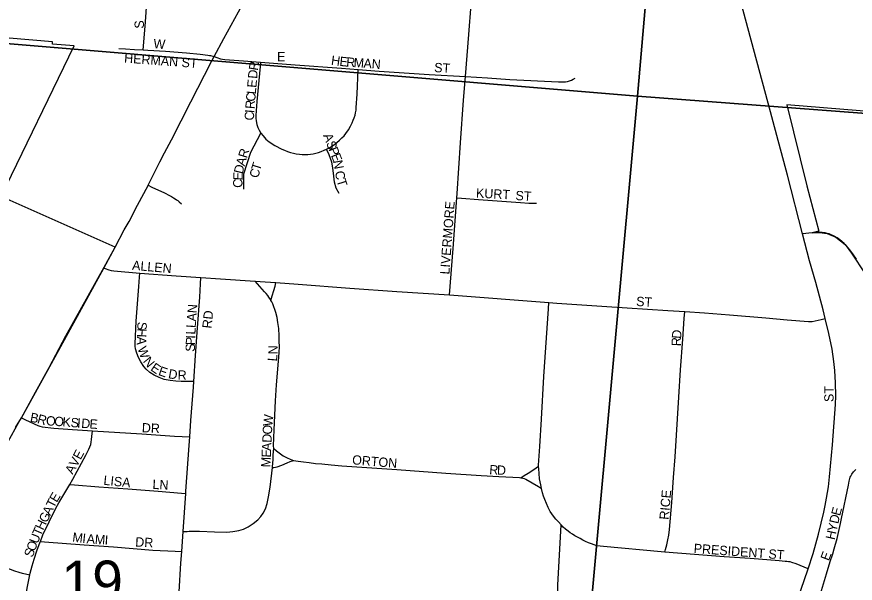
# Model space of a CAD drawing. Extents: x 1410790 to 1770854, y 448063 to 770588.
# Drawn here: x 1575504 to 1579997, y 654692 to 657729 of the extents above; entities that cross this region are included whole.
import ezdxf

# ---------------------------------------------------------------- set-up
doc = ezdxf.new("R2010")
doc.units = 0
for name, color, linetype in [('GM_X_City_Street', 7, 'Continuous'), ('GM_X_City_Street_Text', 7, 'Continuous'), ('GM_X_Corporation', 7, 'Continuous'), ('GM_X_County_Road', 7, 'Continuous'), ('GM_X_Section', 7, 'Continuous'), ('GM_X_Section_Text', 7, 'Continuous'), ('GM_X_US_Route', 7, 'Continuous')]:
    doc.layers.add(name, color=color, linetype=linetype)

msp = doc.modelspace()

# ---------------------------------------------------------------- linework, layer by layer
at = {"layer": 'GM_X_City_Street'}
for points in [[(1579713.9, 656565.9), (1579634.5, 656880), (1579577.5, 657092.8), (1579530.4, 657266.1), (1579408.4, 657716.3), (1579336.8, 657983.8), (1579292.1, 658157.5), (1579248.6, 658318.9), (1579199.4, 658495.3), (1579124.3, 658790.4)], [(1576181.6, 657551.5), (1576183, 657570.9), (1576192.8, 657702.2), (1576205, 657858.8), (1576210.9, 657933.7), (1576220.8, 658046.8), (1576237.9, 658242.7), (1576243, 658300.7)], [(1577907.7, 657408.6), (1577926.3, 657633.4), (1577939.7, 657794.4)], [(1576050.5, 657558.6), (1576086.8, 657557.2), (1576134.4, 657554.4), (1576181.6, 657551.5)], [(1576181.6, 657551.5), (1576206.3, 657550.1), (1576301.2, 657544.4), (1576413.1, 657535.4), (1576486.3, 657527.7), (1576527.3, 657523.4), (1576537.3, 657522.1), (1576542.3, 657521.1), (1576554.4, 657517.8), (1576561.6, 657515.3)], [(1576561.6, 657515.3), (1576576, 657509.9), (1576596.4, 657503.8), (1576606, 657501.5), (1576618, 657500), (1576718.5, 657492.2), (1576809.8, 657485.1)], [(1576809.8, 657485.1), (1576807.7, 657461.6), (1576791.2, 657275.4), (1576785.2, 657198.9), (1576784.7, 657185.6), (1576786.3, 657171.5), (1576790.8, 657151.3), (1576796.4, 657135.6), (1576803.7, 657120.3), (1576812.1, 657105.8)], [(1576809.8, 657485.1), (1576995.1, 657470.7), (1577244.3, 657452.6), (1577333.3, 657446.1)], [(1577164.5, 657019.6), (1577181.2, 657028.6), (1577196, 657037.3), (1577207.9, 657045.5), (1577219.9, 657054.6), (1577234, 657066.9), (1577246.3, 657079.3), (1577257.7, 657091.4), (1577268.1, 657103.8), (1577281, 657122.8), (1577291.7, 657141.9), (1577301, 657160.5), (1577307.4, 657175.1), (1577312.3, 657187.9), (1577316.6, 657200.8), (1577319.2, 657213.2), (1577321.9, 657227.9), (1577323.5, 657242.4), (1577328.4, 657313.3), (1577333.3, 657446.1)], [(1577333.3, 657446.1), (1577446.5, 657437.9), (1577580.3, 657428.1), (1577714.2, 657419.5), (1577907.7, 657408.6)], [(1577862, 656758.1), (1577863.8, 656782.1), (1577881.9, 657053.2), (1577898.5, 657281.3), (1577907.7, 657408.6)], [(1577907.7, 657408.6), (1578026.7, 657401.1), (1578145.8, 657392.6), (1578406.5, 657380), (1578420.1, 657379.8), (1578432.3, 657380.1), (1578444.1, 657380.9), (1578455.1, 657382.8), (1578466.5, 657385.7), (1578476, 657389), (1578485.6, 657393.8), (1578495.8, 657400.5)], [(1576719.9, 656804.4), (1576721.3, 656887.1), (1576757.9, 657003.7), (1576812.1, 657105.8)], [(1576812.1, 657105.8), (1576823.4, 657090.1), (1576838, 657072.9), (1576855.7, 657058.4), (1576886.3, 657039), (1576924.1, 657019.3), (1576938.4, 657013.2), (1576954.5, 657006.9), (1576970.4, 657001.9), (1576986, 656997.6), (1577001.8, 656994.2), (1577018.4, 656991.9), (1577033.2, 656990.4), (1577047.8, 656990.1), (1577063.4, 656990.4), (1577077.3, 656991.8), (1577092.1, 656994.2), (1577106.4, 656997.2), (1577121.1, 657001.5), (1577134.6, 657006), (1577150.6, 657013), (1577164.5, 657019.6)], [(1577230.9, 656782.2), (1577216, 656810.4), (1577206.6, 656842.6), (1577203.7, 656874.7), (1577198.2, 656919.7), (1577191.8, 656948.9), (1577177.5, 656989), (1577164.5, 657019.6)], [(1576207.8, 656825.7), (1576228.4, 656816), (1576295.9, 656784.6), (1576322, 656771.1), (1576333.5, 656764.7), (1576344.1, 656758.6), (1576352.8, 656753.5), (1576360.3, 656748.4), (1576367.5, 656743.4), (1576374.3, 656737.7), (1576386.6, 656725.9)], [(1577823.3, 656238.3), (1577841.9, 656487.1), (1577862, 656758.1)], [(1577862, 656758.1), (1577886.3, 656756.3), (1577978.4, 656749.6), (1578203.5, 656732.8), (1578248.1, 656730.1), (1578288.7, 656729.1)], [(1579836.8, 656111.9), (1579825.8, 656157.8), (1579785.9, 656303.5), (1579752.6, 656420.2), (1579713.9, 656565.9)], [(1575970.5, 656381.8), (1575977.7, 656379.1), (1575997, 656371.8), (1576009.6, 656368.9), (1576023.8, 656366.1), (1576162.6, 656355.2)], [(1576453, 655774), (1576428.2, 655774), (1576385.2, 655774), (1576355.7, 655774.7), (1576326.3, 655778), (1576294.3, 655785), (1576266.4, 655794.7), (1576239.8, 655807.6), (1576217.7, 655821.8), (1576197.7, 655838.8), (1576185.3, 655853.8), (1576168.5, 655878.1), (1576156.4, 655901.4), (1576146.9, 655926.2), (1576140.6, 655949.3), (1576138.4, 655963.6), (1576137.5, 655976), (1576143.8, 656096.5), (1576158.1, 656283.4), (1576161.2, 656333.2), (1576162.6, 656355.2)], [(1576162.6, 656355.2), (1576357.3, 656340), (1576490.5, 656331)], [(1576453, 655774), (1576461.8, 655913.4), (1576471.7, 656061.7), (1576485.1, 656226.5), (1576488.8, 656297.7), (1576490.5, 656331)], [(1576490.5, 656331), (1576595.8, 656324), (1576780.8, 656311.5)], [(1576780.8, 656311.5), (1576835.7, 656307.8), (1576892.8, 656303.5)], [(1576866.1, 656208.5), (1576863.2, 656214), (1576855.3, 656225.5), (1576848.4, 656234.7), (1576840.5, 656244.9), (1576831.4, 656255), (1576793.8, 656296.9), (1576780.8, 656311.5)], [(1576866.1, 656208.5), (1576873.2, 656233.6), (1576881.1, 656261.9), (1576887.7, 656285.4), (1576892.8, 656303.5)], [(1576892.8, 656303.5), (1577012.5, 656294.5), (1577288, 656274.4), (1577541.3, 656256), (1577823.3, 656238.3)], [(1576880.7, 655414.7), (1576880, 655428.1), (1576883.2, 655514.4), (1576890.2, 655670.6), (1576896.2, 655756.1), (1576906.5, 655882.1), (1576910.4, 655928.8), (1576911.1, 655961.5), (1576910.5, 655987.6), (1576910, 656017.5), (1576907.5, 656057), (1576903.7, 656090.7), (1576898.7, 656116.2), (1576892.1, 656142.8), (1576887.1, 656159.5), (1576882.1, 656174.5), (1576876.7, 656189.1), (1576871.3, 656200.3), (1576866.1, 656208.5)], [(1577823.3, 656238.3), (1578355.4, 656197)], [(1578300.4, 655318.9), (1578300.1, 655324.2), (1578306.5, 655425.6), (1578315.5, 655570.7), (1578328.7, 655800.8), (1578353.1, 656162.6), (1578355.4, 656197)], [(1578355.4, 656197), (1578398.3, 656193.7), (1578665.4, 656176.4), (1578992.5, 656155), (1579083.3, 656148.7)], [(1578976.9, 654858.3), (1578980.6, 654872.8), (1578986.8, 654896.9), (1578992.8, 654924.9), (1578997.8, 654950.5), (1579001.3, 654979.7), (1579013.5, 655124.8), (1579023, 655258.6), (1579031.7, 655369.2), (1579052.4, 655689.9), (1579061.6, 655835.7), (1579073.2, 656000.5), (1579080.7, 656110.7), (1579083.3, 656148.7)], [(1579083.3, 656148.7), (1579189.1, 656141.3), (1579322.9, 656130.7), (1579518.6, 656114.3), (1579631.9, 656104.8), (1579746.8, 656094.9), (1579766.1, 656096.1), (1579781.7, 656098.4), (1579798.7, 656101.6), (1579813.9, 656105.8), (1579836.8, 656111.9)], [(1579745.7, 654769.2), (1579771.5, 654850.6), (1579799.9, 654955.3), (1579828.3, 655073.5), (1579836, 655108.6), (1579844, 655147.4), (1579854, 655209.2), (1579860, 655261.5), (1579874.7, 655434.8), (1579891, 655650.7), (1579892.3, 655696.9), (1579891.3, 655766), (1579887.5, 655831.8), (1579882.3, 655880.9), (1579872.9, 655946.1), (1579856.5, 656030), (1579836.8, 656111.9)], [(1576431.4, 655476.1), (1576437.5, 655564), (1576451, 655743.5), (1576453, 655774)], [(1575528.9, 655579), (1575550.9, 655568.6), (1575617.5, 655537.1), (1575627.3, 655534.1), (1575639.6, 655531), (1575701.6, 655523.3), (1575803.2, 655516.1), (1575909, 655509.3)], [(1575788.2, 655221.4), (1575804.2, 655249.1), (1575874.6, 655379.1), (1575890.3, 655411.5), (1575895.5, 655423.3), (1575900.2, 655436.1), (1575903.1, 655448.9), (1575905.1, 655461.7), (1575906.4, 655478.1), (1575909, 655509.3)], [(1575909, 655509.3), (1576173.8, 655492.1), (1576349, 655480.1), (1576431.4, 655476.1)], [(1576409.8, 655173.6), (1576410.6, 655184.9), (1576428.1, 655430), (1576431.4, 655476.1)], [(1576873.5, 655311.8), (1576874, 655316.3), (1576877.3, 655355.3), (1576878.1, 655364.9), (1576878.6, 655381.1), (1576880.7, 655414.7)], [(1576880.7, 655414.7), (1576895.9, 655401.9), (1576916.6, 655385), (1576924.2, 655379.8), (1576932, 655375.2), (1576941.9, 655369.6), (1576953.1, 655364.3), (1576969.2, 655357.6), (1576986, 655350.6)], [(1576873.5, 655311.8), (1576881.7, 655312.6), (1576890.9, 655313.5), (1576899.5, 655315.6), (1576923.7, 655325), (1576952.6, 655336.6), (1576969.1, 655343.8), (1576986, 655350.6)], [(1576986, 655350.6), (1577012.2, 655346.8), (1577040.7, 655342.5), (1577070.1, 655338.6), (1577103.9, 655334.4), (1577138.9, 655331.5), (1577189.2, 655327), (1577246.6, 655322.2), (1577406.9, 655311.1), (1577541, 655301.1), (1577803.6, 655282.6), (1577993.1, 655269.4), (1578087.2, 655263.8), (1578162.1, 655260.4), (1578197.4, 655258.5), (1578205.8, 655257.6)], [(1576395.9, 654969.3), (1576417.6, 654970.1), (1576427.3, 654970.5), (1576482.5, 654970.7), (1576564.1, 654967.2), (1576629.6, 654966.1), (1576662.3, 654968.4), (1576694.6, 654974.2), (1576719.6, 654982.2), (1576743.1, 654993.7), (1576770.6, 655011.6), (1576796, 655032.4), (1576811.7, 655049.1), (1576824.7, 655067.9), (1576836.4, 655091.4), (1576845.9, 655119.3), (1576853.6, 655154.4), (1576861.1, 655206.2), (1576873.5, 655311.8)], [(1578205.8, 655257.6), (1578223, 655268.7), (1578244.6, 655282.6), (1578274.8, 655302.2), (1578300.4, 655318.9)], [(1578316.1, 655200.7), (1578312, 655218.6), (1578306, 655251.4), (1578302.6, 655279.9), (1578301, 655306), (1578300.4, 655318.9)], [(1579798.6, 654612.1), (1579807.8, 654632.2), (1579816.6, 654653.4), (1579843.7, 654742.5), (1579863.1, 654808), (1579876.4, 654849.9), (1579885, 654875.9), (1579900.3, 654932.5), (1579918, 655012.3), (1579923.2, 655038.1), (1579960.2, 655216.8), (1579964, 655238.6), (1579967.8, 655253.4), (1579970.8, 655260.7), (1579973.4, 655266.8), (1579979.4, 655276.4), (1579988.1, 655288.8), (1579994.2, 655295.9), (1580000.8, 655302.4)], [(1575630.2, 654915), (1575644.3, 654951.2), (1575677.5, 655020.6), (1575713.6, 655094), (1575730, 655122.4), (1575761.9, 655175.9), (1575788.2, 655221.4)], [(1575788.2, 655221.4), (1575813.2, 655219.4), (1575943.9, 655209.2), (1576098.2, 655197.4), (1576261.9, 655185.7), (1576386.5, 655175.5), (1576409.8, 655173.6)], [(1578205.8, 655257.6), (1578207.2, 655257.5), (1578215.7, 655255.8), (1578223.8, 655253.1), (1578232, 655249.2), (1578299.2, 655210.5), (1578316.1, 655200.7)], [(1576395.9, 654969.3), (1576409.8, 655173.6)], [(1578421.2, 655004.6), (1578406.1, 655020.3), (1578392.7, 655035.5), (1578380.3, 655052.3), (1578363.1, 655076.6), (1578351.6, 655098.3), (1578342.1, 655119.8), (1578333.8, 655140.2), (1578326.6, 655159.3), (1578321.5, 655177.3), (1578316.1, 655200.7)], [(1578426.8, 654543.5), (1578424.7, 654548.9), (1578420, 654561.2), (1578415.9, 654573.2), (1578412.8, 654584), (1578410, 654595.4), (1578407.4, 654609.5), (1578405.5, 654623.6), (1578403.9, 654640.7), (1578403.3, 654658.9), (1578404.2, 654680.7), (1578421.2, 655004.6)], [(1578976.9, 654858.3), (1578957.8, 654859.8), (1578648.1, 654888.1), (1578631.1, 654890), (1578613.1, 654893.1), (1578598.2, 654897.1), (1578583.1, 654902.4), (1578567.9, 654908.8), (1578552.4, 654915.9), (1578537.6, 654923), (1578522.3, 654931), (1578508.1, 654939.1), (1578495.2, 654946.9), (1578482.5, 654954.6), (1578470.1, 654962.5), (1578458.1, 654971.2), (1578445.2, 654981.3), (1578432.8, 654992.7), (1578421.2, 655004.6)], [(1576388.2, 654862.6), (1576394.2, 654943.3), (1576395.9, 654969.3)], [(1575153.8, 654925.2), (1575268.9, 654864.6), (1575343.6, 654823.3), (1575411.3, 654790.4), (1575440.1, 654778), (1575468.7, 654766.5), (1575491.2, 654758.4), (1575515.3, 654750.6), (1575533.4, 654745.6), (1575551.5, 654741.8), (1575573.3, 654737.2)], [(1575573.3, 654737.2), (1575574.9, 654745.3), (1575586.5, 654785.8), (1575597.5, 654821.2), (1575611.2, 654864.8), (1575629.8, 654914), (1575630.2, 654915)], [(1575630.2, 654915), (1575653, 654913.4), (1575865.8, 654898), (1576022.7, 654886.7), (1576233.6, 654869.7), (1576352.9, 654864.2), (1576388.2, 654862.6)], [(1576373.8, 654646.5), (1576383.5, 654799.7), (1576388.2, 654862.6)], [(1579745.7, 654769.2), (1579679.9, 654795.8), (1579657.3, 654803.7), (1579647.9, 654805.9), (1579639.5, 654807.2), (1579629.9, 654808.4), (1579621.3, 654809.2), (1579590.2, 654811.6), (1579434.9, 654823.8), (1579295.4, 654832.7), (1578976.9, 654858.3)], [(1579690.1, 654607.7), (1579743.7, 654762.9), (1579745.7, 654769.2)], [(1575550.1, 654587.9), (1575553.1, 654621.7), (1575561.2, 654675), (1575573.3, 654737.2)]]:
    msp.add_lwpolyline(points, dxfattribs=at)
at = {"layer": 'GM_X_Corporation'}
for points in [[(1575496.8, 655527.5), (1575528.9, 655579), (1575604.8, 655715.9), (1575678, 655847.9), (1575766.7, 656018.2), (1575972.8, 656386), (1576032, 656494), (1575420.7, 656765.4), (1575811.6, 657572.4), (1575694.8, 657582), (1575695.9, 657594.6), (1574974.9, 657655.7)], [(1580220.2, 657208.6), (1579629.9, 657256.4), (1579738.1, 656822.3), (1579802.4, 656580), (1579766.9, 656571), (1579805.8, 656573.2), (1579846.1, 656567.6), (1579894, 656546.7), (1579943.7, 656507.5), (1579976.5, 656461.7), (1580050.6, 656351.5)]]:
    msp.add_lwpolyline(points, dxfattribs=at)
at = {"layer": 'GM_X_County_Road'}
for points in [[(1579766.9, 656571), (1579713.9, 656565.9)], [(1580004.8, 656429.8), (1579984.5, 656458.3), (1579968.5, 656479.8), (1579949.6, 656501.7), (1579937.9, 656513.3), (1579925.9, 656523.7), (1579914.4, 656532.9), (1579900.2, 656543), (1579887.8, 656550.5), (1579878, 656555.8), (1579867.8, 656560.3), (1579857.4, 656564.4), (1579846.1, 656567.6), (1579835.6, 656570.1), (1579820.7, 656572.2), (1579805.8, 656573.2), (1579793.9, 656573.2), (1579783.3, 656572.6), (1579766.9, 656571)]]:
    msp.add_lwpolyline(points, dxfattribs=at)
at = {"layer": 'GM_X_Section'}
for points in [[(1579290.8, 662633.2), (1578830.2, 657303.9), (1573452.8, 657751.2), (1573893.6, 663098.8)], [(1584751, 662214.6), (1584297.9, 656888.5), (1578830.2, 657303.9), (1579290.8, 662633.2)], [(1578830.2, 657303.9), (1578338.6, 651905), (1573001.5, 652381.8), (1573452.8, 657751.2)]]:
    msp.add_lwpolyline(points, close=True, dxfattribs=at)
msp.add_lwpolyline([(1578338.6, 651905), (1578830.2, 657303.9), (1584297.9, 656888.5)], dxfattribs=at)
at = {"layer": 'GM_X_US_Route'}
for points in [[(1575889.6, 656234), (1575970.5, 656381.8), (1576032, 656494), (1576079.5, 656587.1), (1576105.4, 656631.8), (1576150.6, 656718.2), (1576207.2, 656824.4), (1576207.8, 656825.7), (1576240.3, 656891.2), (1576270.4, 656952), (1576295.4, 656999.4), (1576332.4, 657069.4), (1576436.6, 657272.4), (1576547.8, 657488.8), (1576561.6, 657515.3), (1576613.1, 657612.9), (1576731.1, 657828.4), (1576760.3, 657882), (1576787.6, 657932.2), (1576834.3, 658016.7), (1576882, 658102.9), (1576928.4, 658189.6)], [(1575197.4, 654997.4), (1575254.4, 655091.6), (1575376, 655305.5), (1575515.4, 655554.6), (1575528.9, 655579), (1575690.4, 655870.1), (1575889.6, 656234)]]:
    msp.add_lwpolyline(points, dxfattribs=at)

# ---------------------------------------------------------------- texts
at = {"layer": 'GM_X_City_Street_Text'}
for s, rotation, p in [('S', 90, (1576185.2, 657665.5)), ('W', 355.6026, (1576234.9, 657560.5)), ('HERMAN ST', 355.7088, (1576077.9, 657483.6)), ('E', 0, (1576898.6, 657490.1)), ('H', 351.9966, (1577185.9, 657472.4)), ('E', 353.9816, (1577231.4, 657466.1)), ('R', 355.8421, (1577268.2, 657462.2)), ('M', 355.9102, (1577307.7, 657459.3)), ('R', 81.0766, (1576795.7, 657438.2)), ('A', 355.9315, (1577360.4, 657455.6)), ('N', 355.9097, (1577404.3, 657452.5)), ('ST', 356.4254, (1577739.6, 657432.9)), ('D', 84.9223, (1576791.9, 657395.3)), ('E', 84.9119, (1576787.6, 657347)), ('L', 84.9344, (1576784.5, 657312)), ('C', 84.9177, (1576781, 657272.5)), ('R', 85.1617, (1576777.7, 657233.1)), ('C', 88.1054, (1576774.8, 657172.3)), ('I', 85.7119, (1576776, 657211.3)), ('A', 291.4848, (1577144.8, 657092.8)), ('S', 291.4514, (1577160.9, 657051.8)), ('R', 73.0705, (1576737, 656967.8)), ('P', 291.4944, (1577173.8, 657019.1)), ('A', 73.328, (1576724.4, 656925.7)), ('E', 291.4768, (1577186.7, 656986.3)), ('D', 76.9497, (1576714.7, 656883.7)), ('T', 72.8008, (1576806.9, 656899.5)), ('N', 280.6626, (1577198.9, 656955.9)), ('E', 87.4036, (1576713.4, 656850.9)), ('C', 77.8611, (1576798.9, 656861.9)), ('C', 278.9446, (1577208.9, 656898.9)), ('C', 89.66, (1576713.2, 656811.8)), ('T', 287.623, (1577216.9, 656851.7)), ('KURT', 356.9833, (1577963.9, 656759.7)), ('ST', 356.4254, (1578175.2, 656746.5)), ('LIVERMORE', 85.7631, (1577822, 656346.2)), ('ALLEN', 355.0327, (1576120.6, 656372.5)), ('ST', 356.4262, (1578822, 656178.9)), ('N', 85.7555, (1576467.8, 656138.2)), ('A', 85.7991, (1576464.6, 656094.4)), ('RD', 83.9832, (1576547, 656056)), ('S', 267.8961, (1576151.2, 656094.3)), ('L', 86.4185, (1576462.4, 656059.4)), ('H', 267.8797, (1576149.9, 656059.2)), ('L', 87.7869, (1576461.1, 656024.5)), ('D', 85.3398, (1579063.5, 656001.2)), ('A', 268.09, (1576148.3, 656015)), ('P', 88.0853, (1576459.2, 655967.4)), ('I', 88.0946, (1576460.4, 656002.6)), ('R', 88.9557, (1579062.8, 655962.5)), ('W', 289.297, (1576149.8, 655951.2)), ('S', 88.0599, (1576458, 655932.2)), ('N', 88.5346, (1576901.1, 655918.2)), ('N', 308.9454, (1576177.8, 655880.9)), ('L', 85.2409, (1576898, 655880.1)), ('E', 325.4176, (1576216.9, 655836)), ('E', 340.809, (1576258.9, 655809.4)), ('D', 349.5348, (1576312.9, 655791.9)), ('R', 359.8042, (1576365.9, 655783.1)), ('ST', 90, (1579881.2, 655663.5)), ('B', 349.5236, (1575572.4, 655558.1)), ('R', 344.7385, (1575610.3, 655551.2)), ('O', 356.5023, (1575659.5, 655538.9)), ('O', 355.7337, (1575703.2, 655536.2)), ('K', 355.7248, (1575747.1, 655533)), ('S', 355.7333, (1575791, 655529.7)), ('I', 355.7119, (1575826.1, 655527.1)), ('D', 355.7365, (1575848, 655525.4)), ('W', 84.358, (1576873.3, 655531.4)), ('E', 355.7348, (1575891.9, 655522.2)), ('DR', 357.1278, (1576173.1, 655501.3)), ('O', 86.2383, (1576870.5, 655487.9)), ('D', 87.5047, (1576868.6, 655444.3)), ('A', 87.4858, (1576866.6, 655400.3)), ('AVE', 61.7002, (1575803.5, 655272)), ('E', 87.5157, (1576865.1, 655365.1)), ('M', 87.4859, (1576862.8, 655312.3)), ('ORTON', 355.2345, (1577299.7, 655329.7)), ('R', 355.795, (1578034.7, 655276.9)), ('D', 358.2844, (1578076.5, 655273.8)), ('LISA', 354.2923, (1575966.7, 655219.7)), ('LN', 356.989, (1576230.3, 655197.7)), ('E', 59.3502, (1575718.1, 655121.8)), ('RICE', 84.8085, (1578996.8, 655030.8)), ('T', 63.1906, (1575702.7, 655091.2)), ('A', 63.953, (1575683.4, 655051.8)), ('E', 75.1619, (1579915.6, 655050)), ('G', 63.953, (1575664.1, 655012.3)), ('D', 76.8333, (1579905.7, 655007.5)), ('T', 66.3315, (1575631, 654940.9)), ('H', 64.1289, (1575644.9, 654972.7)), ('Y', 77.3052, (1579896, 654964.7)), ('U', 69.0347, (1575615.5, 654900.4)), ('M', 352.8411, (1575799.8, 654915.4)), ('I', 354.0252, (1575853.3, 654908.7)), ('A', 355.7473, (1575876.8, 654906.2)), ('M', 356.1744, (1575921.1, 654903)), ('I', 356.1858, (1575973.8, 654899.4)), ('H', 77.3052, (1579886.4, 654921.8)), ('O', 69.1728, (1575599.9, 654859.3)), ('DR', 356.9776, (1576137.8, 654889.1)), ('PRESIDENT ST', 355.7862, (1579130.2, 654854.5)), ('S', 69.1881, (1575587.4, 654826.4)), ('E', 69.429, (1579855.9, 654808.6))]:
    msp.add_text(s, height=50, rotation=rotation, dxfattribs=at).set_placement(p)
at = {"layer": 'GM_X_Section_Text'}
msp.add_text('19', height=221, rotation=0, dxfattribs=at).set_placement((1575743.6, 654592.4))

doc.saveas('drawing.dxf')
